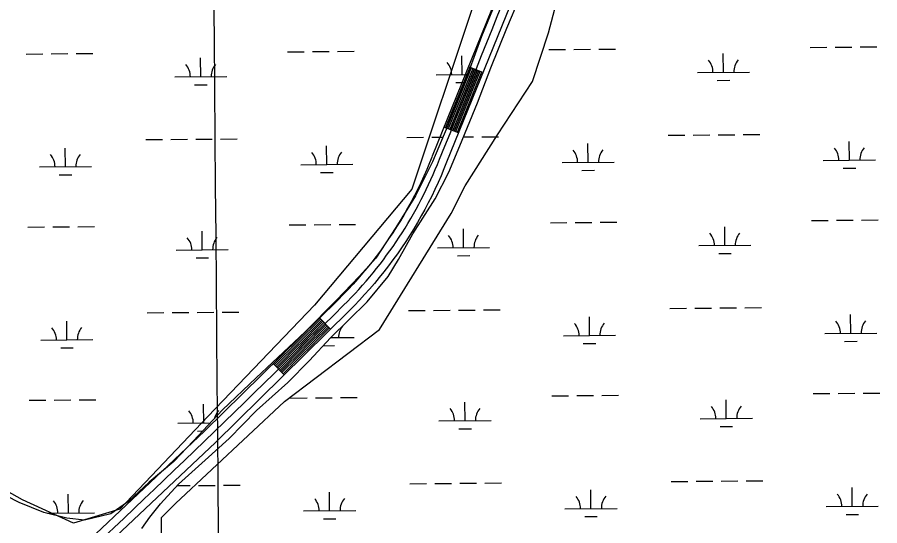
# Model space of a CAD drawing. Extents: x 3568792 to 3606828, y 529143 to 554785.
# Drawn here: x 3586451 to 3588108, y 543574 to 544551 of the extents above; entities that cross this region are included whole.
import ezdxf

# ---------------------------------------------------------------- set-up
doc = ezdxf.new("R2010")
doc.units = 0
for name, color, linetype in [('V-GRID-MAJR', 7, 'Continuous'), ('V-ROAD-CNTR', 7, 'Continuous'), ('V-SITE-VEGE', 7, 'Continuous'), ('V-WETL-SWMP', 7, 'Continuous')]:
    doc.layers.add(name, color=color, linetype=linetype)

msp = doc.modelspace()

# ---------------------------------------------------------------- linework, layer by layer
at = {"layer": 'V-GRID-MAJR'}
msp.add_spline([(3586912.77, 534664.873), (3586861.669, 540722.205), (3586810.539, 546783.005), (3586759.409, 552843.8200000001), (3586759.38, 552847.2710000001)], degree=3, dxfattribs=at)
at = {"layer": 'V-ROAD-CNTR'}
for p, q in [((3587345.4712705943, 544444.6140844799), (3587317.6653262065, 544455.8760619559)), ((3587298.545364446, 544328.7563161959), (3587270.7404200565, 544340.0182936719)), ((3587052.836855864, 543951.773070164), (3587031.7728979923, 543973.1350274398)), ((3586963.827033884, 543864.0102456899), (3586942.76407601, 543885.372202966))]:
    msp.add_line(p, q, dxfattribs=at)
for points in [[(3587562.236837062, 545084.5918045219), (3587418.5441244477, 544704.946563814), (3587247.9734655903, 544283.808406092)], [(3587590.294780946, 545073.9718257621), (3587446.480068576, 544694.0045856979), (3587275.779409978, 544272.5464286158)], [(3587320.4463206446, 544454.750064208), (3587273.521414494, 544338.892295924)], [(3587323.226315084, 544453.62406646), (3587276.3014089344, 544337.7662981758)], [(3587326.007309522, 544452.4970687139), (3587279.082403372, 544336.6393004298)], [(3587328.787303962, 544451.371070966), (3587281.862397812, 544335.513302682)], [(3587331.5682984, 544450.2450732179), (3587284.64339225, 544334.3873049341)], [(3587334.349292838, 544449.11907547), (3587287.4243866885, 544333.2613071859)], [(3587337.1292872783, 544447.9930777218), (3587290.2043811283, 544332.135309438)], [(3587339.9102817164, 544446.8660799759), (3587292.985375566, 544331.008311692)], [(3587342.6902761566, 544445.740082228), (3587295.765370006, 544329.8823139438)], [(3587247.949465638, 544283.7494062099), (3587242.889475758, 544271.1004315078), (3587237.560486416, 544258.3254570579), (3587232.024497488, 544245.7004823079), (3587226.20350913, 544233.1185074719), (3587220.196521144, 544220.6695323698), (3587213.9835335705, 544208.257557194), (3587207.547546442, 544196.070581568), (3587200.885559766, 544183.8846059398), (3587193.9955735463, 544171.9136298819), (3587186.9175877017, 544159.9626537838), (3587179.6986021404, 544148.227677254), (3587172.2216170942, 544136.583700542), (3587164.48863256, 544125.11472348), (3587156.6296482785, 544113.7377462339), (3587148.5096645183, 544102.4447688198), (3587140.2756809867, 544091.3727909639), (3587131.850697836, 544080.4568127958), (3587123.111715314, 544069.6668343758), (3587114.292732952, 544059.01485568), (3587105.3087509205, 544048.5458766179), (3587096.011769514, 544038.2078972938), (3587086.6307882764, 544028.0059176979), (3587077.14380725, 544018.0389376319), (3587067.2848269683, 544008.148957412)], [(3587275.8034099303, 544272.605428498), (3587270.6614202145, 544259.7544542), (3587265.1444312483, 544246.5254806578), (3587259.37844278, 544233.3765069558), (3587253.327454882, 544220.3005331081), (3587247.1204672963, 544207.435558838), (3587240.6634802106, 544194.5355846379), (3587233.9734935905, 544181.870609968), (3587227.051507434, 544169.2066352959), (3587219.9035217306, 544156.7856601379), (3587212.601536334, 544144.4586847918), (3587205.0985513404, 544132.2617091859), (3587197.28356697, 544120.091733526), (3587189.268583, 544108.202757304), (3587181.151599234, 544096.453780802), (3587172.7256160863, 544084.73480424), (3587164.187633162, 544073.2548272), (3587155.3846507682, 544061.8488500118), (3587146.32366889, 544050.6608723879), (3587137.232687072, 544039.6788943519), (3587127.8487058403, 544028.7439162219), (3587118.207725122, 544018.0239376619), (3587108.5387444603, 544007.5099586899), (3587098.635764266, 543997.1049794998), (3587088.532784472, 543986.9689997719)], [(3587067.376826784, 544008.2399572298), (3586811.0073395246, 543755.46046279), (3586451.452058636, 543416.435140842)], [(3587088.440784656, 543986.877999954), (3586831.8312978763, 543733.862505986), (3586472.032017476, 543394.6071844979)], [(3587033.879893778, 543970.9990317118), (3586944.8710717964, 543883.2362072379)], [(3587035.9858895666, 543968.8630359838), (3586946.977067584, 543881.10021151)], [(3587038.091885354, 543966.726040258), (3586949.0830633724, 543878.9632157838)], [(3587040.19888114, 543964.5900445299), (3586951.1900591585, 543876.8272200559)], [(3587042.304876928, 543962.4540488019), (3586953.296054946, 543874.6912243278)], [(3587044.410872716, 543960.318053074), (3586955.402050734, 543872.5552286)], [(3587046.517868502, 543958.1820573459), (3586957.50904652, 543870.419232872)], [(3587048.6238642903, 543956.04506162), (3586959.615042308, 543868.2822371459)], [(3587050.729860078, 543953.909065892), (3586961.7210380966, 543866.1462414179)]]:
    msp.add_lwpolyline(points, dxfattribs=at)
for centre, radius, start, end in [((3563244.2269360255, 554166.0363531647), 25973.394886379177, 337.6234743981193, 339.5219632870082), ((3586509.0080178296, 544571.1304460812), 807.8566300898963, 314.76574741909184, 338.73818353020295), ((3567200.360905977, 564068.5730056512), 28248.23029113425, 312.9892892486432, 314.72253369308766)]:
    msp.add_arc(centre, radius, start, end, dxfattribs=at)
at = {"layer": 'V-SITE-VEGE'}
for p, q in [((3587471.781, 544521.34), (3587507.4, 544659.469)), ((3587440.613, 544427.769), (3587471.781, 544521.34)), ((3587373.821, 544325.287), (3587440.613, 544427.769)), ((3587311.484, 544227.259), (3587373.821, 544325.287)), ((3587284.768, 544173.79), (3587311.484, 544227.259)), ((3587146.733, 543951.001), (3587284.768, 544173.79)), ((3586964.1720000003, 543812.873), (3587146.733, 543951.001)), ((3586754.895, 543616.818), (3586964.1720000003, 543812.873)), ((3586728.179, 543590.084), (3586754.895, 543616.8180000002)), ((3586728.179, 543558.893), (3586728.179, 543590.084))]:
    msp.add_line(p, q, dxfattribs=at)
msp.add_lwpolyline([(3587149.109, 545778.241), (3587315.9390000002, 545610.778), (3587369.3710000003, 545557.308), (3587396.0870000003, 545503.837), (3587422.8030000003, 545432.546), (3587431.71, 545316.6950000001), (3587449.521, 545263.228), (3587467.3310000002, 545254.3150000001), (3587511.858, 545307.784), (3587538.575, 545379.077), (3587592.007, 545441.457), (3587618.723, 545468.192), (3587654.344, 545486.015), (3587663.251, 545477.105), (3587600.912, 545370.164), (3587449.521, 544933.5), (3587324.843, 544568.126), (3587209.074, 544220.577), (3587022.059, 543997.787), (3586817.232, 543783.91), (3586648.031, 543605.679), (3586558.977, 543578.9450000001), (3586461.017, 543623.503), (3586318.5300000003, 543703.707)], dxfattribs=at)
at = {"layer": 'V-WETL-SWMP'}
for p, q in [((3587391.160954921, 544530.2400033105), (3587418.7829541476, 544594.1630033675)), ((3587360.8749557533, 544454.0740032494), (3587391.160954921, 544530.2400033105)), ((3586468.4162312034, 544480.3946153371), (3586500.415092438, 544480.6645637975)), ((3586516.4145230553, 544480.799538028), (3586548.41338429, 544481.0694864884)), ((3586564.4128149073, 544481.2044607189), (3586596.411676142, 544481.4744091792)), ((3586970.306370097, 544484.6286557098), (3587002.3052313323, 544484.8986041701)), ((3587018.3046619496, 544485.0335784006), (3587050.3035231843, 544485.303526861)), ((3587066.3029538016, 544485.4385010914), (3587098.3018150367, 544485.7084495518)), ((3587472.196719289, 544488.8626671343), (3587504.1955801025, 544489.1326155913)), ((3587520.1950105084, 544489.26758982), (3587552.1938713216, 544489.5375382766)), ((3587568.1933017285, 544489.6725125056), (3587600.1921625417, 544489.9424609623)), ((3587807.4204771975, 544445.2590261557), (3587807.1167852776, 544481.2577451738)), ((3587974.08685157, 544493.0967074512), (3588006.0857123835, 544493.3666559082)), ((3588022.0851427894, 544493.5016301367), (3588054.0840036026, 544493.7715785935)), ((3588070.083434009, 544493.9065528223), (3588102.0822948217, 544494.1765012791)), ((3586803.639993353, 544436.790974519), (3586803.336301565, 544472.7896934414)), ((3587305.5301322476, 544441.0250148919), (3587305.2264404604, 544477.0237338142)), ((3587335.160956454, 544386.6780031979), (3587360.8749557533, 544454.0740032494)), ((3586753.6417726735, 544436.3691800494), (3586853.638214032, 544437.2127689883)), ((3587255.5319115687, 544440.6032204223), (3587316.0942636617, 544441.1141359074)), ((3587757.4222571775, 544444.8372316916), (3587857.418697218, 544445.6808206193)), ((3586791.7705945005, 544421.2592929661), (3586815.769740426, 544421.4617543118)), ((3587293.660733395, 544425.493333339), (3587310.126491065, 544425.6322415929)), ((3587795.55107856, 544429.727344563), (3587819.550224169, 544429.929805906)), ((3587301.3269573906, 544304.181003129), (3587335.160956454, 544386.6780031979)), ((3586697.8127004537, 544315.8229231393), (3586729.8115616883, 544316.0928716)), ((3586745.8109923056, 544316.22784583), (3586777.8098535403, 544316.4977942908)), ((3586793.809284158, 544316.6327685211), (3586825.808145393, 544316.9027169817)), ((3586841.8075760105, 544317.0376912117), (3586873.806437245, 544317.3076396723)), ((3587199.7028393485, 544320.0569635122), (3587231.701700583, 544320.3269119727)), ((3587247.7011312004, 544320.4618862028), (3587268.7037546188, 544320.6390683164)), ((3587308.2134911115, 544320.9723487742), (3587327.698497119, 544321.1367279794)), ((3587343.6979275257, 544321.2717022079), (3587375.696788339, 544321.5416506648)), ((3587701.593186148, 544324.2909744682), (3587733.5920469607, 544324.5609229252)), ((3587749.5914773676, 544324.6958971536), (3587781.590338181, 544324.9658456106)), ((3587797.5897685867, 544325.1008198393), (3587829.5886294, 544325.3707682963)), ((3587845.5880598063, 544325.5057425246), (3587877.5869206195, 544325.7756909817)), ((3586543.654255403, 544263.7786078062), (3586543.3505636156, 544299.7773267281)), ((3587045.5443942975, 544268.0126481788), (3587045.24070251, 544304.0113671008)), ((3587280.3179579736, 544253.4170030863), (3587301.3269573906, 544304.181003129)), ((3587547.4347433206, 544272.246659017), (3587547.1310514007, 544308.2453780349)), ((3588049.324875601, 544276.480699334), (3588049.0211836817, 544312.4794183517)), ((3586995.546173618, 544267.5908537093), (3587095.542614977, 544268.4344426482)), ((3587497.4365233, 544271.8248645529), (3587597.432963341, 544272.6684534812)), ((3587999.3266555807, 544276.0589048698), (3588099.3230956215, 544276.902493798)), ((3586493.6560347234, 544263.3568133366), (3586593.652476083, 544264.2004022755)), ((3586531.7848565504, 544248.2469262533), (3586555.784002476, 544248.4493875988)), ((3587033.6749954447, 544252.480966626), (3587057.6741413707, 544252.6834279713)), ((3587253.8939587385, 544202.25400303), (3587280.3179579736, 544253.4170030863)), ((3587535.565344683, 544256.7149774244), (3587559.564490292, 544256.9174387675)), ((3588037.455476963, 544260.9490177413), (3588061.4546225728, 544261.1514790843)), ((3587210.972960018, 544134.656002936), (3587253.8939587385, 544202.25400303)), ((3586519.220930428, 544148.1363764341), (3586551.2197916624, 544148.4063248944)), ((3586567.2192222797, 544148.541299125), (3586599.2180835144, 544148.8112475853)), ((3586973.1127774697, 544151.9654941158), (3587005.111638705, 544152.2354425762)), ((3587021.111069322, 544152.3704168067), (3587053.1099305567, 544152.640365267)), ((3587069.109361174, 544152.7753394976), (3587101.108222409, 544153.0452879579)), ((3587475.003127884, 544156.1995046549), (3587507.001988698, 544156.4694531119)), ((3587523.0014191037, 544156.6044273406), (3587555.000279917, 544156.8743757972)), ((3587570.9997103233, 544157.0093500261), (3587602.9985711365, 544157.2792984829)), ((3587810.226885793, 544112.5958636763), (3587809.9231938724, 544148.5945826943)), ((3587976.8932601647, 544160.4335449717), (3588008.8921209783, 544160.7034934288)), ((3588024.8915513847, 544160.8384676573), (3588056.8904121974, 544161.1084161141)), ((3588072.8898426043, 544161.2433903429), (3588104.888703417, 544161.5133387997)), ((3586471.222638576, 544147.7314537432), (3586503.2214998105, 544148.0014022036)), ((3586806.4464007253, 544104.1278129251), (3586806.1427089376, 544140.1265318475)), ((3587183.60096082, 544085.4750028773), (3587210.972960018, 544134.656002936)), ((3587308.336753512, 544108.3618233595), (3587308.0330615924, 544144.3605423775)), ((3586756.448180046, 544103.7060184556), (3586856.4446214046, 544104.5496073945)), ((3587258.338533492, 544107.9400288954), (3587358.3349735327, 544108.7836178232)), ((3587760.2286657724, 544112.1740692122), (3587860.2251058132, 544113.0176581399)), ((3586794.577001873, 544088.5961313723), (3586818.5761477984, 544088.7985927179)), ((3587163.388961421, 544052.8840028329), (3587183.60096082, 544085.4750028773)), ((3587296.467354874, 544092.8301417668), (3587320.4665004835, 544093.0326031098)), ((3587798.357487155, 544097.0641820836), (3587822.3566327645, 544097.2666434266)), ((3587123.2489626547, 544004.4090027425), (3587163.388961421, 544052.8840028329)), ((3587052.7769648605, 543935.3110025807), (3587123.2489626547, 544004.4090027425)), ((3586700.619107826, 543983.1597615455), (3586732.617969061, 543983.429710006)), ((3586748.617399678, 543983.5646842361), (3586780.616260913, 543983.8346326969)), ((3586796.6156915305, 543983.9696069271), (3586828.6145527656, 543984.2395553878)), ((3586844.613983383, 543984.3745296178), (3586876.6128446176, 543984.6444780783)), ((3587202.509462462, 543987.393771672), (3587234.508323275, 543987.663720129)), ((3587250.507753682, 543987.7986943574), (3587282.506614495, 543988.0686428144)), ((3587298.506044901, 543988.203617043), (3587330.504905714, 543988.4735655)), ((3587346.5043361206, 543988.6085397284), (3587378.503196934, 543988.8784881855)), ((3587704.399594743, 543991.6278119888), (3587736.398455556, 543991.8977604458)), ((3587752.3978859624, 543992.0327346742), (3587784.3967467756, 543992.3026831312)), ((3587800.396177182, 543992.4376573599), (3587832.3950379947, 543992.7076058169)), ((3587848.3944684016, 543992.8425800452), (3587880.393329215, 543993.1125285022)), ((3586546.4606627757, 543931.1154462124), (3586546.156970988, 543967.1141651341)), ((3587550.2411519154, 543939.5834965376), (3587549.937459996, 543975.5822155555)), ((3588052.131284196, 543943.8175368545), (3588051.8275922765, 543979.8162558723)), ((3587012.719966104, 543891.7500024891), (3587052.7769648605, 543935.3110025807)), ((3587052.854934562, 543935.387452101), (3587098.349239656, 543935.7712506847)), ((3587500.2429318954, 543939.1617020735), (3587600.239371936, 543940.0052910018)), ((3588002.1330641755, 543943.3957423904), (3588102.129504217, 543944.2393313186)), ((3586496.462442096, 543930.6936517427), (3586596.4588834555, 543931.5372406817)), ((3587038.546010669, 543919.8351902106), (3587060.4807666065, 543920.020235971)), ((3587538.3717532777, 543924.051814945), (3587562.370898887, 543924.2542762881)), ((3588040.2618855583, 543928.2858552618), (3588064.261031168, 543928.4883166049)), ((3586534.591263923, 543915.5837646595), (3586558.5904098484, 543915.7862260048)), ((3586970.7129674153, 543849.2060023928), (3587012.719966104, 543891.7500024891)), ((3586910.8179693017, 543795.1660022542), (3586970.7129674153, 543849.2060023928)), ((3586975.919404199, 543819.3023018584), (3587007.918265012, 543819.5722503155)), ((3587023.9176954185, 543819.707224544), (3587055.9165562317, 543819.9771730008)), ((3587071.915986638, 543820.1121472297), (3587103.9148474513, 543820.3820956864)), ((3587477.8095364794, 543823.5363421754), (3587509.808397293, 543823.8062906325)), ((3587525.8078276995, 543823.9412648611), (3587557.806688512, 543824.2112133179)), ((3587573.806118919, 543824.3461875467), (3587605.804979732, 543824.6161360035)), ((3587979.6996687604, 543827.7703824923), (3588011.6985295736, 543828.0403309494)), ((3588027.69795998, 543828.1753051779), (3588059.696820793, 543828.4452536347)), ((3588075.6962511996, 543828.5802278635), (3588107.6951120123, 543828.8501763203)), ((3586474.029045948, 543815.0682921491), (3586506.027907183, 543815.3382406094)), ((3586522.0273378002, 543815.4732148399), (3586554.026199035, 543815.7431633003)), ((3586570.025629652, 543815.8781375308), (3586602.024490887, 543816.1480859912)), ((3586809.2528080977, 543771.464651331), (3586808.94911631, 543807.4633702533)), ((3587311.1431621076, 543775.6986608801), (3587310.839470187, 543811.697379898)), ((3587813.033294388, 543779.9327011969), (3587812.729602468, 543815.9314202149)), ((3586858.300970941, 543741.4940021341), (3586910.8179693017, 543795.1660022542)), ((3586759.2545874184, 543771.0428568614), (3586821.8349976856, 543771.5707970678)), ((3587261.144942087, 543775.276866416), (3587361.141382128, 543776.1204553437)), ((3587763.0350743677, 543779.5109067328), (3587863.031514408, 543780.3544956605)), ((3586797.383409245, 543755.9329697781), (3586807.327615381, 543756.0168609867)), ((3587299.27376347, 543760.1669792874), (3587323.272909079, 543760.3694406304)), ((3587801.16389575, 543764.4010196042), (3587825.1630413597, 543764.6034809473)), ((3586811.888972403, 543700.0070020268), (3586858.300970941, 543741.4940021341)), ((3586760.9709740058, 543653.6800019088), (3586811.888972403, 543700.0070020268)), ((3586726.417975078, 543615.9250018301), (3586760.9709740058, 543653.6800019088)), ((3586799.4223212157, 543651.3064142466), (3586831.421182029, 543651.5763627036)), ((3586847.4206124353, 543651.7113369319), (3586879.4194732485, 543651.9812853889)), ((3587205.3158710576, 543654.7306091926), (3587237.314731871, 543655.0005576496)), ((3587253.314162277, 543655.135531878), (3587285.3130230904, 543655.405480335)), ((3587301.3124534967, 543655.5404545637), (3587333.3113143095, 543655.8104030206)), ((3587349.3107447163, 543655.945377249), (3587381.3096055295, 543656.215325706)), ((3587707.206003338, 543658.9646495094), (3587739.204864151, 543659.2345979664)), ((3587755.2042945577, 543659.3695721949), (3587787.203155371, 543659.6395206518)), ((3587803.2025857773, 543659.7744948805), (3587835.2014465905, 543660.0444433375)), ((3587851.200876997, 543660.1794175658), (3587883.19973781, 543660.4493660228)), ((3586758.4826063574, 543650.9610390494), (3586783.4228908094, 543651.171440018)), ((3587051.15742823, 543602.6862937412), (3587050.8537363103, 543638.685012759)), ((3587553.0475605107, 543606.9203340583), (3587552.7438685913, 543642.9190530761)), ((3588054.9376927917, 543611.1543743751), (3588054.634000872, 543647.1530933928)), ((3586549.2670701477, 543598.4522846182), (3586548.96337836, 543634.4510035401)), ((3586705.8319757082, 543590.2210017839), (3586726.417975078, 543615.9250018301)), ((3587001.1592082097, 543602.2644992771), (3587101.1556482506, 543603.1080882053)), ((3587503.0493404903, 543606.4985395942), (3587603.0457805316, 543607.3421285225)), ((3588004.939472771, 543610.732579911), (3588104.935912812, 543611.5761688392)), ((3586508.5575935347, 543598.1088517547), (3586599.2652908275, 543598.8740790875)), ((3586690.7249761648, 543568.8490017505), (3586705.8319757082, 543590.2210017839)), ((3587039.288029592, 543587.1546121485), (3587063.2871752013, 543587.3570734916)), ((3587541.178161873, 543591.3886524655), (3587565.177307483, 543591.5911138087)), ((3588043.068294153, 543595.6226927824), (3588067.0674397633, 543595.8251541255))]:
    msp.add_line(p, q, dxfattribs=at)
msp.add_lwpolyline([(3587380.346, 544606.058), (3587342.7770000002, 544513.943), (3587318.463, 544447.259), (3587278.219, 544342.856), (3587248.431, 544273.304), (3587216.2430000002, 544207.7390000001), (3587178.22, 544147.206), (3587139.728, 544088.161), (3587107.555, 544052.6900000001), (3587063.362, 544006.568), (3587004.131, 543946.394), (3586909.893, 543858.196), (3586845.211, 543796.633), (3586789.943, 543737.378), (3586751.776, 543697.568), (3586704.231, 543657.424), (3586665.136, 543621.083), (3586630.68, 543596.504), (3586580.156, 543584.53), (3586546.184, 543588.557), (3586502.463, 543599.656), (3586454.93, 543618.712), (3586385.963, 543653.9180000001)], dxfattribs=at)
for centre, radius, start, end in [((3587250.2851566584, 544441.0337778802), 35.24628790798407, 359.71152653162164, 41.25518486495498), ((3587752.1755023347, 544445.2677891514), 35.24628790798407, 359.71152651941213, 41.25518485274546), ((3587862.657441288, 544446.1998357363), 35.246287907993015, 139.71152354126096, 181.25518187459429), ((3586748.395017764, 544436.7997375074), 35.24628790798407, 359.71152653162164, 41.25518486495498), ((3586858.876958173, 544437.7317841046), 35.246287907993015, 139.71152352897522, 181.25518186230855), ((3587994.079900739, 544276.4894623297), 35.24628790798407, 359.71152651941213, 41.25518485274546), ((3588104.561839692, 544277.4215089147), 35.246287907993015, 139.71152354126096, 181.25518187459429), ((3586488.409279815, 544263.7873707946), 35.24628790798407, 359.71152653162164, 41.25518486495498), ((3586598.8912202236, 544264.7194173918), 35.246287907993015, 139.71152352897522, 181.25518186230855), ((3586990.299418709, 544268.0214111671), 35.24628790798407, 359.71152653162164, 41.25518486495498), ((3587100.7813591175, 544268.9534577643), 35.246287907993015, 139.71152352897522, 181.25518186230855), ((3587492.1897684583, 544272.2554220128), 35.24628790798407, 359.71152651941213, 41.25518485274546), ((3587602.671707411, 544273.1874685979), 35.246287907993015, 139.71152354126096, 181.25518187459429), ((3587363.5737176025, 544109.3026329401), 35.246287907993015, 139.71152354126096, 181.25518187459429), ((3587754.9819109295, 544112.604626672), 35.24628790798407, 359.71152651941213, 41.25518485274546), ((3587865.463849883, 544113.5366732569), 35.246287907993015, 139.71152354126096, 181.25518187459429), ((3586751.2014251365, 544104.1365759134), 35.24628790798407, 359.71152653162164, 41.25518486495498), ((3586861.6833655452, 544105.0686225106), 35.246287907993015, 139.71152352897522, 181.25518186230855), ((3587253.0917786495, 544108.3705863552), 35.24628790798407, 359.71152651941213, 41.25518485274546), ((3587996.886309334, 543943.8262998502), 35.24628790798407, 359.71152651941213, 41.25518485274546), ((3588107.3682482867, 543944.7583464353), 35.246287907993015, 139.71152354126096, 181.25518187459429), ((3586491.2156871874, 543931.1242092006), 35.24628790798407, 359.71152653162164, 41.25518486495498), ((3586601.697627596, 543932.0562557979), 35.246287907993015, 139.71152352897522, 181.25518186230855), ((3587103.5879837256, 543936.2902658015), 35.246287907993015, 142.7690810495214, 181.25518187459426), ((3587494.9961770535, 543939.5922595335), 35.24628790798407, 359.71152651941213, 41.25518485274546), ((3587605.478116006, 543940.5243061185), 35.246287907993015, 139.71152354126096, 181.25518187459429), ((3587757.788319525, 543779.9414641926), 35.24628790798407, 359.71152651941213, 41.25518485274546), ((3587868.2702584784, 543780.8735107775), 35.246287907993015, 139.71152354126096, 181.25518187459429), ((3586754.0078325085, 543771.4734143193), 35.24628790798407, 359.71152653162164, 41.25518486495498), ((3586864.4897729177, 543772.4054609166), 35.246287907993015, 139.7115235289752, 166.6699819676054), ((3587255.8981872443, 543775.7074238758), 35.24628790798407, 359.71152651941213, 41.25518485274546), ((3587366.380126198, 543776.6394704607), 35.246287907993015, 139.71152354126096, 181.25518187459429), ((3588110.1746568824, 543612.095183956), 35.246287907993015, 139.71152354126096, 181.25518187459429), ((3586494.0220945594, 543598.4610476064), 35.24628790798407, 359.71152653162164, 41.25518486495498), ((3586604.504034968, 543599.3930942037), 35.246287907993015, 139.71152352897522, 181.25518186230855), ((3586995.912453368, 543602.6950567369), 35.24628790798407, 359.71152651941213, 41.25518485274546), ((3587106.394392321, 543603.6271033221), 35.246287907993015, 139.71152354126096, 181.25518187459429), ((3587497.802585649, 543606.9290970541), 35.24628790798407, 359.71152651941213, 41.25518485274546), ((3587608.2845246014, 543607.8611436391), 35.246287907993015, 139.71152354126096, 181.25518187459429), ((3587999.692717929, 543611.1631373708), 35.24628790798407, 359.71152651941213, 41.25518485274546)]:
    msp.add_arc(centre, radius, start, end, dxfattribs=at)

doc.saveas('drawing.dxf')
